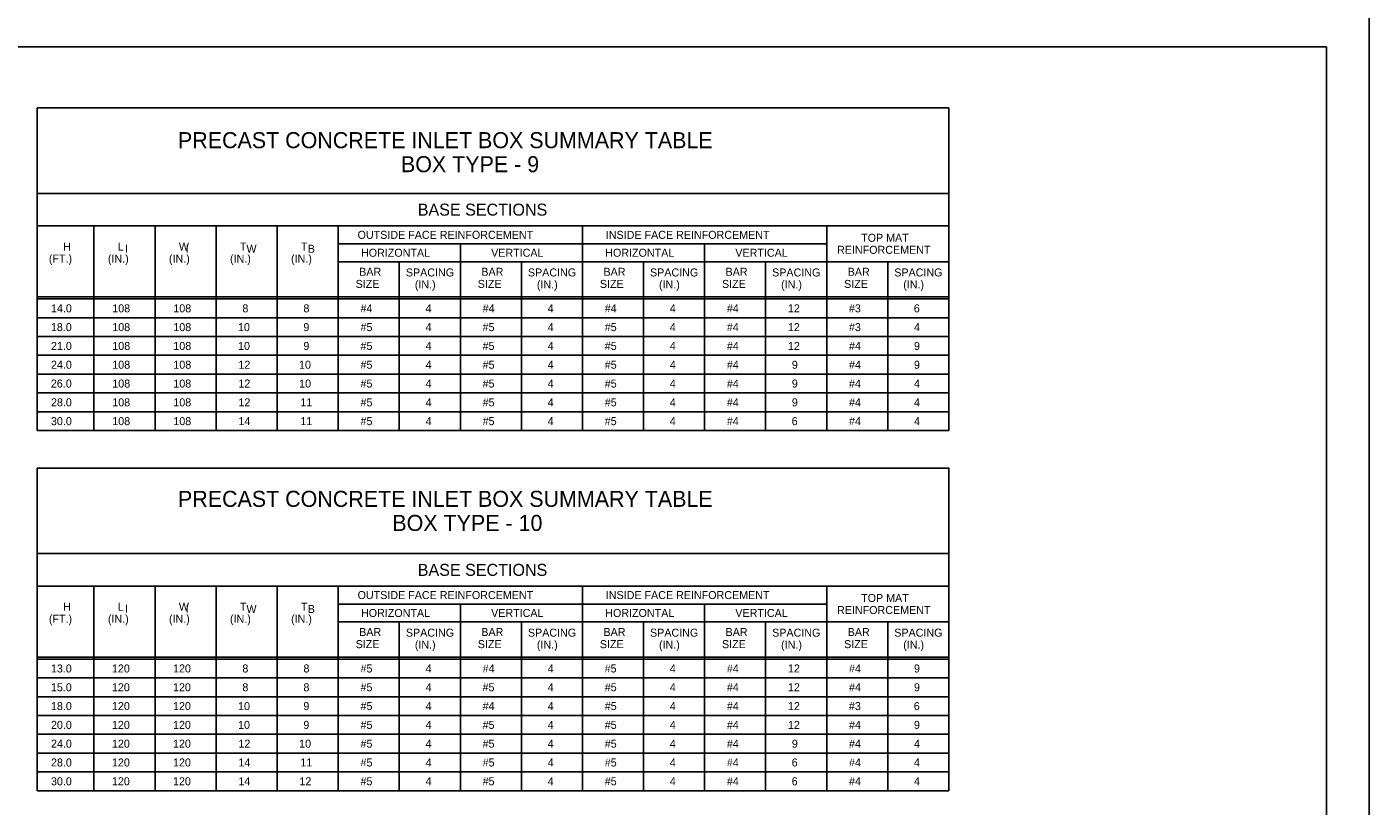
# Model space of a CAD drawing. Extents: x -6420 to 49575, y -4552 to 11624.
# Drawn here: x 208 to 1857, y 898 to 1855 of the extents above; entities that cross this region are included whole.
import ezdxf

# ---------------------------------------------------------------- set-up
doc = ezdxf.new("R2010")
doc.units = 0
doc.layers.add('1', color=7, linetype='Continuous')
doc.layers.add('PLT-BNDY', color=7, linetype='Continuous')

msp = doc.modelspace()

# ---------------------------------------------------------------- linework, layer by layer
at = {"layer": '1'}
for p, q in [((1340.9, 1755.6), (221, 1755.6)), ((221, 1755.6), (221, 1359.2)), ((1340.9, 1755.6), (1340.9, 1359.2)), ((1340.9, 1650.6), (221, 1650.6)), ((1340.9, 1610.6), (221, 1610.6)), ((290.9, 1359.2), (290.9, 1610.6)), ((365.9, 1610.6), (365.9, 1359.2)), ((440.9, 1610.6), (440.9, 1359.2)), ((515.9, 1610.6), (515.9, 1359.2)), ((590.9, 1610.6), (590.9, 1359.2)), ((890.9, 1610.6), (890.9, 1359.2)), ((1190.9, 1610.6), (1190.9, 1359.2)), ((590.9, 1588.6), (890.9, 1588.6)), ((740.9, 1588.6), (740.9, 1359.2)), ((890.9, 1588.6), (1190.9, 1588.6)), ((1040.9, 1588.6), (1040.9, 1359.2)), ((590.9, 1566.6), (890.9, 1566.6)), ((665.9, 1566.6), (665.9, 1359.2)), ((815.9, 1566.6), (815.9, 1359.2)), ((890.9, 1566.6), (1340.9, 1566.6)), ((965.9, 1566.6), (965.9, 1359.2)), ((1115.9, 1566.6), (1115.9, 1359.2)), ((1265.9, 1566.6), (1265.9, 1359.2)), ((221, 1523.4), (1340.9, 1523.4)), ((221, 1520.9), (1340.9, 1520.9)), ((221, 1497.8), (1340.9, 1497.8)), ((221, 1474.7), (1340.9, 1474.7)), ((221, 1451.6), (1340.9, 1451.6)), ((221, 1428.5), (1340.9, 1428.5)), ((221, 1405.4), (1340.9, 1405.4)), ((221, 1382.3), (1340.9, 1382.3)), ((221, 1359.2), (1340.9, 1359.2)), ((1340.9, 1313), (221, 1313)), ((221, 1313), (221, 916.6)), ((1340.9, 1313), (1340.9, 916.6)), ((1340.9, 1208), (221, 1208)), ((1340.9, 1168), (221, 1168)), ((290.9, 916.6), (290.9, 1168)), ((365.9, 1168), (365.9, 916.6)), ((440.9, 1168), (440.9, 916.6)), ((515.9, 1168), (515.9, 916.6)), ((590.9, 1168), (590.9, 916.6)), ((890.9, 1168), (890.9, 916.6)), ((1190.9, 1168), (1190.9, 916.6)), ((590.9, 1146), (890.9, 1146)), ((740.9, 1146), (740.9, 916.6)), ((890.9, 1146), (1190.9, 1146)), ((1040.9, 1146), (1040.9, 916.6)), ((590.9, 1124), (890.9, 1124)), ((665.9, 1124), (665.9, 916.6)), ((815.9, 1124), (815.9, 916.6)), ((890.9, 1124), (1340.9, 1124)), ((965.9, 1124), (965.9, 916.6)), ((1115.9, 1124), (1115.9, 916.6)), ((1265.9, 1124), (1265.9, 916.6)), ((221, 1080.8), (1340.9, 1080.8)), ((221, 1078.3), (1340.9, 1078.3)), ((221, 1055.2), (1340.9, 1055.2)), ((221, 1032.1), (1340.9, 1032.1)), ((221, 1009), (1340.9, 1009)), ((221, 985.9), (1340.9, 985.9)), ((221, 962.8), (1340.9, 962.8)), ((221, 939.7), (1340.9, 939.7)), ((221, 916.6), (1340.9, 916.6))]:
    msp.add_line(p, q, dxfattribs=at)
msp.add_lwpolyline([(1804.7, -19.8), (1804.7, 1830.6), (-774, 1830.6), (-774, -19.8), (1804.7, -19.8), (1804.7, 66.7), (1148.5, 66.7), (1148.5, 278.9), (1804.7, 278.9), (1804.7, 373.9), (1148.5, 373.9), (1148.5, -19.8), (1407.1, -19.8), (1407.1, 66.7), (1407.1, -19.8), (1659.7, -19.8), (1659.7, 66.7), (1659.7, 26.3), (1804.7, 26.3)], dxfattribs=at)
at = {"layer": 'PLT-BNDY'}
msp.add_lwpolyline([(-902, 1879.8), (1857.2, 1879.8), (1857.2, -69), (-902, -69)], close=True, dxfattribs=at)

# ---------------------------------------------------------------- texts
at = {"layer": '1'}
for s, height, p in [('PRECAST CONCRETE INLET BOX SUMMARY TABLE', 19.685, (394.1, 1706.1)), ('BOX TYPE - 9', 19.685, (668, 1676.6)), ('BASE SECTIONS', 14.764, (688.6, 1623.2)), ('OUTSIDE FACE REINFORCEMENT', 9.843, (614.7, 1594.7)), ('INSIDE FACE REINFORCEMENT', 9.843, (919.6, 1594.7)), ('TOP MAT', 9.84, (1233.2, 1591.1)), ('H', 9.84, (253.2, 1580.3)), ('L ', 9.84, (320.2, 1580.3)), ('I', 9.84, (329.2, 1577.7)), ('W ', 9.84, (395.2, 1580.3)), ('I', 9.84, (403.6, 1577.8)), ('T ', 9.84, (470.2, 1580.3)), ('W', 9.84, (478.2, 1577.6)), ('T ', 9.84, (545.2, 1580.3)), ('B', 9.84, (553.5, 1577.6)), ('REINFORCEMENT', 9.843, (1203.6, 1576.3)), ('(FT.)', 9.84, (235.5, 1565.5)), ('(IN.)', 9.84, (308, 1565.5)), ('(IN.)', 9.84, (383, 1565.5)), ('(IN.)', 9.84, (458, 1565.5)), ('(IN.)', 9.84, (533, 1565.5)), ('HORIZONTAL', 9.84, (618.9, 1572.7)), ('VERTICAL', 9.84, (778.7, 1572.7)), ('HORIZONTAL', 9.84, (918.9, 1572.7)), ('VERTICAL', 9.84, (1078.7, 1572.7)), ('BAR', 9.84, (616.7, 1549.3)), ('SPACING', 9.84, (674, 1548.5)), ('BAR', 9.84, (766.7, 1549.3)), ('SPACING', 9.84, (823.9, 1548.5)), ('BAR', 9.84, (916.7, 1549.3)), ('SPACING', 9.84, (973.9, 1548.5)), ('BAR', 9.84, (1066.7, 1549.3)), ('SPACING', 9.84, (1123.9, 1548.5)), ('BAR', 9.84, (1216.7, 1549.3)), ('SPACING', 9.84, (1273.9, 1548.5)), ('SIZE', 9.84, (612.3, 1534.4)), ('(IN.)', 9.84, (685, 1533.7)), ('SIZE', 9.84, (762.3, 1534.4)), ('(IN.)', 9.84, (834.9, 1533.7)), ('SIZE', 9.84, (912.3, 1534.4)), ('(IN.)', 9.84, (984.9, 1533.7)), ('SIZE', 9.84, (1062.3, 1534.4)), ('(IN.)', 9.84, (1134.9, 1533.7)), ('SIZE', 9.84, (1212.3, 1534.4)), ('(IN.)', 9.84, (1284.9, 1533.7)), ('14.0', 9.84, (238.1, 1504.4)), ('108', 9.84, (313.4, 1504.4)), ('108', 9.84, (388.4, 1504.4)), ('8', 9.84, (473.2, 1504.4)), ('8', 9.84, (548.2, 1504.4)), ('#4', 9.84, (618.3, 1504.4)), ('4', 9.84, (698.2, 1504.4)), ('#4', 9.84, (768.3, 1504.4)), ('4', 9.84, (848.2, 1504.4)), ('#4', 9.84, (918.3, 1504.4)), ('4', 9.84, (998.2, 1504.4)), ('#4', 9.84, (1068.3, 1504.4)), ('12', 9.84, (1143.3, 1504.4)), ('#3', 9.84, (1218.2, 1504.4)), ('6', 9.84, (1297.9, 1504.4)), ('18.0', 9.84, (238, 1481.3)), ('108', 9.84, (313.4, 1481.3)), ('108', 9.84, (388.4, 1481.3)), ('10', 9.84, (467.8, 1481.3)), ('9', 9.84, (548.1, 1481.3)), ('#5', 9.84, (618.3, 1481.3)), ('4', 9.84, (698.2, 1481.3)), ('#5', 9.84, (768.2, 1481.3)), ('4', 9.84, (848.2, 1481.3)), ('#5', 9.84, (918.3, 1481.3)), ('4', 9.84, (998.2, 1481.3)), ('#4', 9.84, (1068.3, 1481.3)), ('12', 9.84, (1143.3, 1481.3)), ('#3', 9.84, (1218.2, 1481.3)), ('4', 9.84, (1298.1, 1481.3)), ('21.0', 9.84, (238.1, 1458.2)), ('108', 9.84, (313.4, 1458.2)), ('108', 9.84, (388.4, 1458.2)), ('10', 9.84, (467.9, 1458.2)), ('9', 9.84, (548.1, 1458.2)), ('#5', 9.84, (618.3, 1458.2)), ('4', 9.84, (698.2, 1458.2)), ('#5', 9.84, (768.2, 1458.2)), ('4', 9.84, (848.2, 1458.2)), ('#5', 9.84, (918.3, 1458.2)), ('4', 9.84, (998.2, 1458.2)), ('#4', 9.84, (1068.3, 1458.2)), ('12', 9.84, (1143.3, 1458.2)), ('#4', 9.84, (1218.3, 1458.2)), ('9', 9.84, (1298.1, 1458.2)), ('24.0', 9.84, (238.1, 1435.1)), ('108', 9.84, (313.4, 1435.1)), ('108', 9.84, (388.4, 1435.1)), ('12', 9.84, (468.3, 1435.1)), ('10', 9.84, (542.8, 1435.1)), ('#5', 9.84, (618.3, 1435.1)), ('4', 9.84, (698.2, 1435.1)), ('#5', 9.84, (768.3, 1435.1)), ('4', 9.84, (848.2, 1435.1)), ('#5', 9.84, (918.3, 1435.1)), ('4', 9.84, (998.2, 1435.1)), ('#4', 9.84, (1068.3, 1435.1)), ('9', 9.84, (1148.1, 1435.1)), ('#4', 9.84, (1218.3, 1435.1)), ('9', 9.84, (1298.1, 1435.1)), ('26.0', 9.84, (238, 1412)), ('108', 9.84, (313.4, 1412)), ('108', 9.84, (388.4, 1412)), ('12', 9.84, (468.3, 1412)), ('10', 9.84, (542.9, 1412)), ('#5', 9.84, (618.3, 1412)), ('4', 9.84, (698.2, 1412)), ('#5', 9.84, (768.3, 1412)), ('4', 9.84, (848.2, 1412)), ('#5', 9.84, (918.3, 1412)), ('4', 9.84, (998.2, 1412)), ('#4', 9.84, (1068.3, 1412)), ('9', 9.84, (1148.1, 1412)), ('#4', 9.84, (1218.3, 1412)), ('4', 9.84, (1298.2, 1412)), ('28.0', 9.84, (238.1, 1388.9)), ('108', 9.84, (313.4, 1388.9)), ('108', 9.84, (388.4, 1388.9)), ('12', 9.84, (468.3, 1388.9)), ('11', 9.84, (544.4, 1388.9)), ('#5', 9.84, (618.3, 1388.9)), ('4', 9.84, (698.2, 1388.9)), ('#5', 9.84, (768.3, 1388.9)), ('4', 9.84, (848.2, 1388.9)), ('#5', 9.84, (918.3, 1388.9)), ('4', 9.84, (998.2, 1388.9)), ('#4', 9.84, (1068.3, 1388.9)), ('9', 9.84, (1148.1, 1388.9)), ('#4', 9.84, (1218.3, 1388.9)), ('4', 9.84, (1298.2, 1388.9)), ('30.0', 9.84, (238.1, 1365.8)), ('108', 9.84, (313.4, 1365.8)), ('108', 9.84, (388.4, 1365.8)), ('14', 9.84, (468.3, 1365.8)), ('11', 9.84, (544.4, 1365.8)), ('#5', 9.84, (618.3, 1365.8)), ('4', 9.84, (698.2, 1365.8)), ('#5', 9.84, (768.3, 1365.8)), ('4', 9.84, (848.2, 1365.8)), ('#5', 9.84, (918.3, 1365.8)), ('4', 9.84, (998.2, 1365.8)), ('#4', 9.84, (1068.3, 1365.8)), ('6', 9.84, (1147.9, 1365.8)), ('#4', 9.84, (1218.3, 1365.8)), ('4', 9.84, (1298.2, 1365.8)), ('PRECAST CONCRETE INLET BOX SUMMARY TABLE', 19.685, (394.1, 1265.4)), ('BOX TYPE - 10', 19.685, (657.4, 1235.8)), ('BASE SECTIONS', 14.764, (688.6, 1180.6)), ('OUTSIDE FACE REINFORCEMENT', 9.843, (614.7, 1152.1)), ('INSIDE FACE REINFORCEMENT', 9.843, (919.6, 1152.1)), ('TOP MAT', 9.84, (1233.2, 1148.5)), ('H', 9.84, (253.2, 1137.7)), ('L ', 9.84, (320.2, 1137.7)), ('I', 9.84, (329.2, 1135.2)), ('W ', 9.84, (395.2, 1137.7)), ('I', 9.84, (403.6, 1135.2)), ('T ', 9.84, (470.2, 1137.7)), ('W', 9.84, (478.2, 1135)), ('T ', 9.84, (545.2, 1137.7)), ('B', 9.84, (553.5, 1135)), ('HORIZONTAL', 9.84, (618.9, 1130.1)), ('VERTICAL', 9.84, (778.7, 1130.1)), ('HORIZONTAL', 9.84, (918.9, 1130.1)), ('VERTICAL', 9.84, (1078.7, 1130.1)), ('REINFORCEMENT', 9.843, (1203.6, 1133.7)), ('(FT.)', 9.84, (235.5, 1122.9)), ('(IN.)', 9.84, (308, 1122.9)), ('(IN.)', 9.84, (383, 1122.9)), ('(IN.)', 9.84, (458, 1122.9)), ('(IN.)', 9.84, (533, 1122.9)), ('BAR', 9.84, (616.7, 1106.7)), ('SPACING', 9.84, (674, 1105.9)), ('BAR', 9.84, (766.7, 1106.7)), ('SPACING', 9.84, (823.9, 1105.9)), ('BAR', 9.84, (916.7, 1106.7)), ('SPACING', 9.84, (973.9, 1105.9)), ('BAR', 9.84, (1066.7, 1106.7)), ('SPACING', 9.84, (1123.9, 1105.9)), ('BAR', 9.84, (1216.7, 1106.7)), ('SPACING', 9.84, (1273.9, 1105.9)), ('SIZE', 9.84, (612.3, 1091.8)), ('(IN.)', 9.84, (685, 1091.1)), ('SIZE', 9.84, (762.3, 1091.8)), ('(IN.)', 9.84, (834.9, 1091.1)), ('SIZE', 9.84, (912.3, 1091.8)), ('(IN.)', 9.84, (984.9, 1091.1)), ('SIZE', 9.84, (1062.3, 1091.8)), ('(IN.)', 9.84, (1134.9, 1091.1)), ('SIZE', 9.84, (1212.3, 1091.8)), ('(IN.)', 9.84, (1284.9, 1091.1)), ('13.0', 9.84, (238, 1061.9)), ('120', 9.84, (313, 1061.9)), ('120', 9.84, (388, 1061.9)), ('8', 9.84, (473.2, 1061.9)), ('8', 9.84, (548.2, 1061.9)), ('#5', 9.84, (618.3, 1061.9)), ('4', 9.84, (698.2, 1061.9)), ('#4', 9.84, (768.3, 1061.9)), ('4', 9.84, (848.2, 1061.9)), ('#5', 9.84, (918.2, 1061.9)), ('4', 9.84, (998.2, 1061.9)), ('#4', 9.84, (1068.3, 1061.9)), ('12', 9.84, (1143.3, 1061.9)), ('#4', 9.84, (1218.3, 1061.9)), ('9', 9.84, (1298.1, 1061.9)), ('15.0', 9.84, (238, 1038.8)), ('120', 9.84, (313, 1038.8)), ('120', 9.84, (388, 1038.8)), ('8', 9.84, (473.2, 1038.8)), ('8', 9.84, (548.2, 1038.8)), ('#5', 9.84, (618.3, 1038.8)), ('4', 9.84, (698.2, 1038.8)), ('#5', 9.84, (768.2, 1038.8)), ('4', 9.84, (848.2, 1038.8)), ('#5', 9.84, (918.3, 1038.8)), ('4', 9.84, (998.2, 1038.8)), ('#4', 9.84, (1068.3, 1038.8)), ('12', 9.84, (1143.3, 1038.8)), ('#4', 9.84, (1218.3, 1038.8)), ('9', 9.84, (1298.1, 1038.8)), ('18.0', 9.84, (238.1, 1015.7)), ('120', 9.84, (313, 1015.7)), ('120', 9.84, (388, 1015.7)), ('10', 9.84, (467.9, 1015.7)), ('9', 9.84, (548.1, 1015.7)), ('#5', 9.84, (618.3, 1015.7)), ('4', 9.84, (698.2, 1015.7)), ('#4', 9.84, (768.3, 1015.7)), ('4', 9.84, (848.2, 1015.7)), ('#5', 9.84, (918.3, 1015.7)), ('4', 9.84, (998.2, 1015.7)), ('#4', 9.84, (1068.3, 1015.7)), ('12', 9.84, (1143.3, 1015.7)), ('#3', 9.84, (1218.2, 1015.7)), ('6', 9.84, (1297.9, 1015.7)), ('20.0', 9.84, (238.1, 992.6)), ('120', 9.84, (313, 992.6)), ('120', 9.84, (388, 992.6)), ('10', 9.84, (467.9, 992.6)), ('9', 9.84, (548.1, 992.6)), ('#5', 9.84, (618.3, 992.6)), ('4', 9.84, (698.2, 992.6)), ('#5', 9.84, (768.3, 992.6)), ('4', 9.84, (848.2, 992.6)), ('#5', 9.84, (918.3, 992.6)), ('4', 9.84, (998.2, 992.6)), ('#4', 9.84, (1068.3, 992.6)), ('12', 9.84, (1143.3, 992.6)), ('#4', 9.84, (1218.3, 992.6)), ('9', 9.84, (1298.1, 992.6)), ('24.0', 9.84, (238.1, 969.5)), ('120', 9.84, (313, 969.5)), ('120', 9.84, (388, 969.5)), ('12', 9.84, (468.3, 969.5)), ('10', 9.84, (542.9, 969.5)), ('#5', 9.84, (618.3, 969.5)), ('4', 9.84, (698.2, 969.5)), ('#5', 9.84, (768.3, 969.5)), ('4', 9.84, (848.2, 969.5)), ('#5', 9.84, (918.3, 969.5)), ('4', 9.84, (998.2, 969.5)), ('#4', 9.84, (1068.3, 969.5)), ('9', 9.84, (1148.1, 969.5)), ('#4', 9.84, (1218.3, 969.5)), ('4', 9.84, (1298.2, 969.5)), ('28.0', 9.84, (238.1, 946.4)), ('120', 9.84, (313, 946.4)), ('120', 9.84, (388, 946.4)), ('6', 9.84, (1147.9, 946.4)), ('14', 9.84, (468.3, 946.4)), ('11', 9.84, (544.4, 946.4)), ('#5', 9.84, (618.3, 946.4)), ('4', 9.84, (698.2, 946.4)), ('#5', 9.84, (768.3, 946.4)), ('4', 9.84, (848.2, 946.4)), ('#5', 9.84, (918.3, 946.4)), ('4', 9.84, (998.2, 946.4)), ('#4', 9.84, (1068.3, 946.4)), ('#4', 9.84, (1218.3, 946.4)), ('4', 9.84, (1298.1, 946.4)), ('30.0', 9.84, (238.1, 923.3)), ('120', 9.84, (313, 923.3)), ('120', 9.84, (388, 923.3)), ('14', 9.84, (468.3, 923.3)), ('12', 9.84, (543.3, 923.3)), ('#5', 9.84, (618.3, 923.3)), ('4', 9.84, (698.2, 923.3)), ('#5', 9.84, (768.3, 923.3)), ('4', 9.84, (848.2, 923.3)), ('#5', 9.84, (918.3, 923.3)), ('4', 9.84, (998.2, 923.3)), ('#4', 9.84, (1068.3, 923.3)), ('6', 9.84, (1147.9, 923.3)), ('#4', 9.84, (1218.3, 923.3)), ('4', 9.84, (1298.1, 923.3))]:
    msp.add_text(s, height=height, dxfattribs=at).set_placement(p)

doc.saveas('drawing.dxf')
